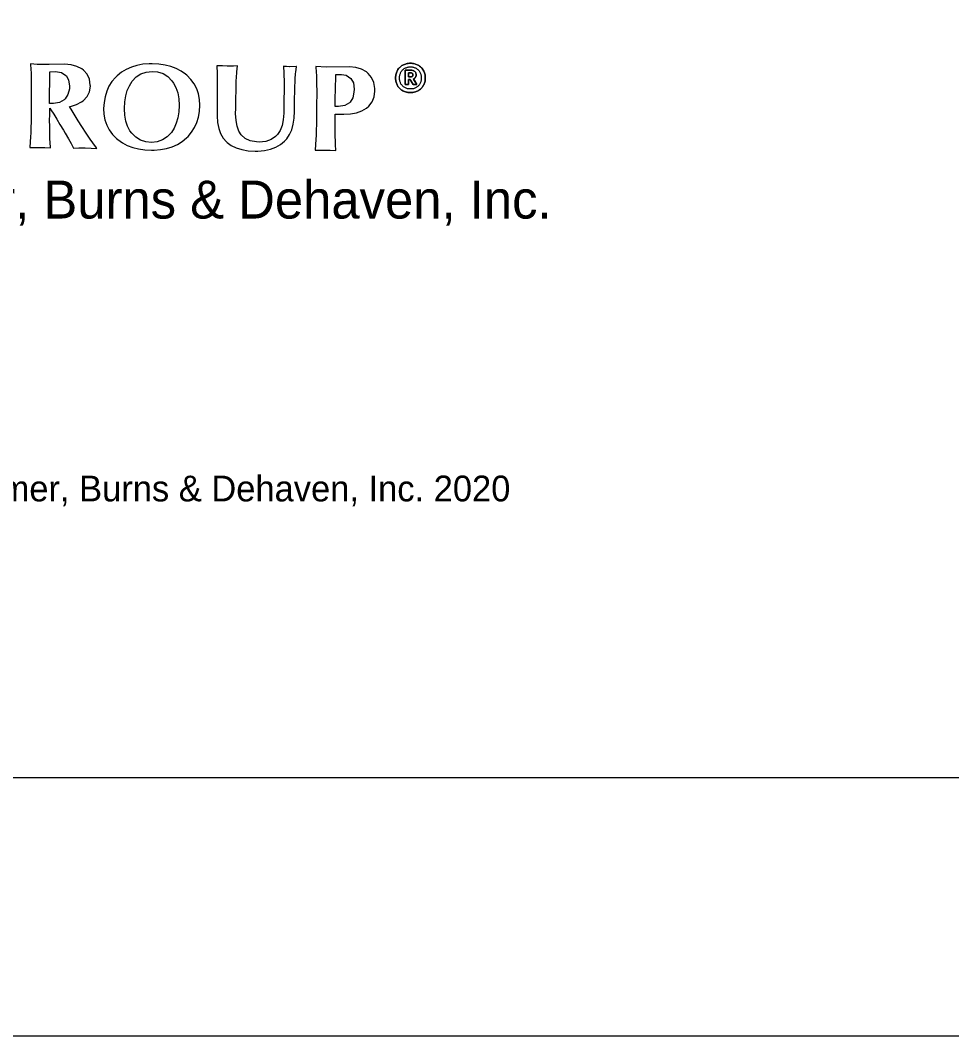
# Model space of a CAD drawing. Extents: x 0 to 34, y -6.2 to 22.
# Drawn here: x 9.131 to 10.937, y 0 to 1.969 of the extents above; entities that cross this region are included whole.
import ezdxf

# ---------------------------------------------------------------- set-up
doc = ezdxf.new("R2010")
doc.units = 0
for name, color, linetype in [('SC_Shading2', 7, 'Continuous'), ('SH_Border', 7, 'Continuous'), ('SH_Cut_Line', 7, 'Continuous'), ('SH_Data', 7, 'Continuous'), ('SH_Text', 7, 'Continuous')]:
    doc.layers.add(name, color=color, linetype=linetype)

msp = doc.modelspace()

# ---------------------------------------------------------------- linework, layer by layer
at = {"layer": 'SH_Border'}
msp.add_lwpolyline([(2, 21.5), (33.5, 21.5), (33.5, 0.5), (2, 0.5)], close=True, dxfattribs=at)
at = {"layer": 'SH_Cut_Line'}
msp.add_lwpolyline([(0, 0), (34, 0), (34, 22), (0, 22)], close=True, dxfattribs=at)
at = {"layer": 'SH_Data'}
for points in [[(9.893, 1.855), (9.8998, 1.8443), (9.8928, 1.8443), (9.8868, 1.8542), (9.8834, 1.8542), (9.8834, 1.8443), (9.8773, 1.8443), (9.8773, 1.8718), (9.8888, 1.8718)], [(9.888, 1.8669), (9.8834, 1.8669), (9.8834, 1.8589), (9.8869, 1.8589)]]:
    msp.add_lwpolyline(points, dxfattribs=at)
for points in [[(9.8873, 1.8287), (9.8831, 1.8287), (9.8793, 1.8294), (9.8758, 1.8307), (9.8723, 1.8321), (9.8692, 1.834), (9.8667, 1.8365), (9.8641, 1.839), (9.8621, 1.842), (9.8607, 1.8455), (9.8593, 1.8489), (9.8586, 1.8528), (9.8586, 1.857), (9.8586, 1.8613), (9.8593, 1.8651), (9.8607, 1.8686), (9.8621, 1.8721), (9.8641, 1.8751), (9.8667, 1.8776), (9.8692, 1.88), (9.8723, 1.882), (9.8758, 1.8834), (9.8793, 1.8847), (9.8831, 1.8854), (9.8873, 1.8854), (9.8914, 1.8854), (9.8952, 1.8847), (9.8987, 1.8834), (9.9022, 1.882), (9.9053, 1.88), (9.9078, 1.8776), (9.9104, 1.8751), (9.9124, 1.8721), (9.9138, 1.8686), (9.9152, 1.8651), (9.916, 1.8613), (9.916, 1.857), (9.916, 1.8528), (9.9152, 1.8489), (9.9138, 1.8455), (9.9124, 1.842), (9.9104, 1.839), (9.9078, 1.8365), (9.9053, 1.834), (9.9022, 1.8321), (9.8987, 1.8307), (9.8952, 1.8294), (9.8914, 1.8287), (9.8873, 1.8287)], [(9.8873, 1.8287), (9.8831, 1.8287), (9.8793, 1.8294), (9.8758, 1.8307), (9.8723, 1.8321), (9.8692, 1.834), (9.8667, 1.8365), (9.8641, 1.839), (9.8621, 1.842), (9.8607, 1.8455), (9.8593, 1.8489), (9.8586, 1.8528), (9.8586, 1.857), (9.8586, 1.8613), (9.8593, 1.8651), (9.8607, 1.8686), (9.8621, 1.8721), (9.8641, 1.8751), (9.8667, 1.8776), (9.8692, 1.88), (9.8723, 1.882), (9.8758, 1.8834), (9.8793, 1.8847), (9.8831, 1.8854), (9.8873, 1.8854), (9.8895, 1.8854), (9.8917, 1.8852), (9.8938, 1.8848)], [(9.8873, 1.8356), (9.8904, 1.8356), (9.8932, 1.8361), (9.8958, 1.8372), (9.8983, 1.8382), (9.9005, 1.8397), (9.9024, 1.8416), (9.9042, 1.8435), (9.9057, 1.8457), (9.9067, 1.8483), (9.9078, 1.8509), (9.9083, 1.8538), (9.9083, 1.857), (9.9083, 1.8602), (9.9078, 1.8631), (9.9067, 1.8657), (9.9057, 1.8684), (9.9042, 1.8706), (9.9024, 1.8725), (9.9005, 1.8744), (9.8983, 1.8759), (9.8958, 1.8769), (9.8932, 1.878), (9.8904, 1.8785), (9.8873, 1.8785), (9.8842, 1.8785), (9.8814, 1.878), (9.8788, 1.8769), (9.8762, 1.8759), (9.874, 1.8744), (9.8722, 1.8725), (9.8703, 1.8706), (9.8689, 1.8684), (9.8678, 1.8657), (9.8668, 1.8631), (9.8662, 1.8602), (9.8662, 1.857), (9.8662, 1.8538), (9.8668, 1.8509), (9.8678, 1.8483), (9.8689, 1.8457), (9.8703, 1.8435), (9.8722, 1.8416), (9.874, 1.8397), (9.8762, 1.8382), (9.8788, 1.8372), (9.8814, 1.8361), (9.8842, 1.8356), (9.8873, 1.8356)], [(9.8873, 1.8356), (9.8904, 1.8356), (9.8932, 1.8361), (9.8958, 1.8372), (9.8983, 1.8382), (9.9005, 1.8397), (9.9024, 1.8416), (9.9042, 1.8435), (9.9057, 1.8457), (9.9067, 1.8483), (9.9078, 1.8509), (9.9083, 1.8538), (9.9083, 1.857), (9.9083, 1.8602), (9.9078, 1.8631), (9.9067, 1.8657), (9.9057, 1.8684), (9.9042, 1.8706), (9.9024, 1.8725), (9.9005, 1.8744), (9.8983, 1.8759), (9.8958, 1.8769), (9.8932, 1.878), (9.8904, 1.8785), (9.8873, 1.8785), (9.8842, 1.8785), (9.8814, 1.878), (9.8788, 1.8769), (9.8762, 1.8759), (9.874, 1.8744), (9.8722, 1.8725), (9.8703, 1.8706), (9.8689, 1.8684), (9.8678, 1.8657), (9.8668, 1.8631), (9.8662, 1.8602), (9.8662, 1.857), (9.8662, 1.8538), (9.8668, 1.8509), (9.8678, 1.8483), (9.8689, 1.8457), (9.8703, 1.8435), (9.8722, 1.8416), (9.874, 1.8397), (9.8762, 1.8382), (9.8788, 1.8372), (9.8814, 1.8361), (9.8842, 1.8356), (9.8873, 1.8356)], [(9.8773, 1.8718), (9.8773, 1.8718), (9.8888, 1.8718), (9.8888, 1.8718), (9.8915, 1.8718), (9.8938, 1.8711), (9.8956, 1.8695), (9.8973, 1.868), (9.8982, 1.8659), (9.8982, 1.8633), (9.8982, 1.8612), (9.8977, 1.8594), (9.8968, 1.8581), (9.8958, 1.8567), (9.8946, 1.8556), (9.893, 1.855), (9.893, 1.855), (9.8998, 1.8443), (9.8998, 1.8443), (9.8998, 1.8443), (9.8928, 1.8443), (9.8928, 1.8443), (9.8928, 1.8443), (9.8868, 1.8542), (9.8868, 1.8542), (9.8868, 1.8542), (9.8834, 1.8542), (9.8834, 1.8542), (9.8834, 1.8542), (9.8834, 1.8443), (9.8834, 1.8443), (9.8834, 1.8443), (9.8773, 1.8443), (9.8773, 1.8443), (9.8773, 1.8443), (9.8773, 1.8718), (9.8773, 1.8718)], [(9.8938, 1.8848), (9.8955, 1.8845), (9.8971, 1.884), (9.8987, 1.8834), (9.9022, 1.882), (9.9053, 1.88), (9.9078, 1.8776), (9.9104, 1.8751), (9.9124, 1.8721), (9.9138, 1.8686), (9.9152, 1.8651), (9.916, 1.8613), (9.916, 1.857), (9.916, 1.8528), (9.9152, 1.8489), (9.9138, 1.8455), (9.9124, 1.842), (9.9104, 1.839), (9.9078, 1.8365), (9.9053, 1.834), (9.9022, 1.8321), (9.8987, 1.8307), (9.8952, 1.8294), (9.8914, 1.8287), (9.8873, 1.8287)], [(9.8888, 1.8718), (9.8915, 1.8718), (9.8938, 1.8711), (9.8956, 1.8695), (9.8973, 1.868), (9.8982, 1.8659), (9.8982, 1.8633), (9.8982, 1.8612), (9.8977, 1.8594), (9.8968, 1.8581), (9.8958, 1.8567), (9.8946, 1.8556), (9.893, 1.855)], [(9.8869, 1.8589), (9.8885, 1.8589), (9.8897, 1.8592), (9.8907, 1.8598), (9.8916, 1.8603), (9.892, 1.8615), (9.892, 1.8632), (9.892, 1.8645), (9.8917, 1.8655), (9.8909, 1.866), (9.8902, 1.8666), (9.8892, 1.8669), (9.888, 1.8669), (9.888, 1.8669), (9.8834, 1.8669), (9.8834, 1.8669), (9.8834, 1.8669), (9.8834, 1.8589), (9.8834, 1.8589), (9.8834, 1.8589), (9.8869, 1.8589), (9.8869, 1.8589)], [(9.8869, 1.8589), (9.8885, 1.8589), (9.8897, 1.8592), (9.8907, 1.8598), (9.8916, 1.8603), (9.892, 1.8615), (9.892, 1.8632), (9.892, 1.8645), (9.8917, 1.8655), (9.8909, 1.866), (9.8902, 1.8666), (9.8892, 1.8669), (9.888, 1.8669)]]:
    msp.add_open_spline(points, degree=3, dxfattribs=at)
at = {"layer": 'SH_Text'}
for points in [[(9.1878, 1.7863), (9.1881, 1.7984), (9.1901, 1.7953), (9.1956, 1.7865), (9.2014, 1.7771), (9.2077, 1.7669), (9.2143, 1.756), (9.2179, 1.7497), (9.2241, 1.7391), (9.2295, 1.7296), (9.234, 1.7209), (9.244, 1.7213), (9.2566, 1.7213), (9.2681, 1.721), (9.2792, 1.7205), (9.2783, 1.7217), (9.2713, 1.731), (9.2661, 1.7384), (9.2587, 1.7497), (9.2499, 1.7631), (9.2433, 1.7736), (9.237, 1.7836), (9.2313, 1.793), (9.2263, 1.8015), (9.2282, 1.8019), (9.2399, 1.8054), (9.2496, 1.8105), (9.253, 1.8129), (9.2605, 1.8208), (9.265, 1.8303), (9.2666, 1.8413), (9.2665, 1.8432), (9.265, 1.8545), (9.2606, 1.8642), (9.2534, 1.8721), (9.2499, 1.8748), (9.2404, 1.8795), (9.2293, 1.8825), (9.2162, 1.8835), (9.1869, 1.8831), (9.1638, 1.8834), (9.1505, 1.8841), (9.1515, 1.8729), (9.1516, 1.8677), (9.1521, 1.8551), (9.152, 1.8486), (9.152, 1.838), (9.1521, 1.8269), (9.1521, 1.8151), (9.152, 1.8029), (9.1519, 1.7951), (9.1517, 1.7833), (9.1516, 1.772), (9.1513, 1.7612), (9.1511, 1.7509), (9.1507, 1.7429), (9.1502, 1.7331), (9.149, 1.722), (9.1568, 1.7222), (9.1693, 1.7222), (9.1782, 1.7222), (9.1895, 1.7216), (9.1885, 1.7328), (9.1883, 1.738), (9.1879, 1.7506), (9.188, 1.7533), (9.1878, 1.7637), (9.1877, 1.7747), (9.1878, 1.7863)], [(9.1515, 1.8729), (9.1516, 1.8677), (9.1521, 1.8551), (9.152, 1.8486), (9.152, 1.838), (9.1521, 1.8269), (9.1521, 1.8151), (9.152, 1.8029), (9.1519, 1.7951), (9.1517, 1.7833), (9.1516, 1.772), (9.1513, 1.7612), (9.1511, 1.7509), (9.1507, 1.7429), (9.1502, 1.7331), (9.1502, 1.7331)], [(9.1638, 1.8834), (9.1505, 1.8841)], [(9.1505, 1.8841), (9.1515, 1.8729)], [(9.2162, 1.8835), (9.1869, 1.8831), (9.1638, 1.8834)], [(9.2293, 1.8825), (9.2162, 1.8835)], [(9.2399, 1.8054), (9.2496, 1.8105), (9.253, 1.8129), (9.2605, 1.8208), (9.265, 1.8303), (9.2666, 1.8413), (9.2665, 1.8432), (9.265, 1.8545), (9.2606, 1.8642), (9.2534, 1.8721), (9.2499, 1.8748), (9.2404, 1.8795), (9.2293, 1.8825)], [(9.4791, 1.8041), (9.4784, 1.8151), (9.4764, 1.8259), (9.4731, 1.8362), (9.4682, 1.8456), (9.4618, 1.8542), (9.454, 1.8621), (9.4514, 1.8642), (9.4427, 1.8704), (9.4332, 1.8754), (9.4227, 1.8793), (9.4114, 1.8821), (9.3994, 1.8839), (9.3865, 1.8846), (9.381, 1.8845), (9.3687, 1.8836), (9.357, 1.8814), (9.3463, 1.8781), (9.3363, 1.8736), (9.3271, 1.868), (9.3185, 1.8611), (9.3152, 1.8579), (9.3083, 1.8498), (9.3027, 1.8408), (9.2983, 1.8312), (9.2951, 1.8206), (9.2931, 1.8095), (9.2924, 1.7975), (9.2929, 1.7866), (9.2949, 1.7756), (9.2983, 1.7653), (9.3033, 1.7561), (9.3096, 1.7474), (9.3174, 1.7396), (9.3201, 1.7375), (9.3288, 1.7313), (9.3382, 1.7263), (9.3487, 1.7224), (9.36, 1.7196), (9.372, 1.7177), (9.3849, 1.7171), (9.3906, 1.7171), (9.4029, 1.7182), (9.4145, 1.7203), (9.4253, 1.7236), (9.4353, 1.7281), (9.4445, 1.7338), (9.4529, 1.7406), (9.4561, 1.7437), (9.463, 1.7518), (9.4687, 1.7608), (9.4731, 1.7704), (9.4763, 1.7809), (9.4782, 1.7921), (9.4791, 1.8041)], [(9.3865, 1.8846), (9.381, 1.8845), (9.3687, 1.8836), (9.357, 1.8814), (9.3463, 1.8781), (9.3363, 1.8736), (9.3271, 1.868), (9.3185, 1.8611), (9.3152, 1.8579), (9.3083, 1.8498), (9.3027, 1.8408), (9.2983, 1.8312), (9.2951, 1.8206), (9.2931, 1.8095), (9.2924, 1.7975), (9.2929, 1.7866), (9.2949, 1.7756), (9.2983, 1.7653), (9.3033, 1.7561), (9.3096, 1.7474), (9.3174, 1.7396), (9.3201, 1.7375), (9.3288, 1.7313)], [(9.3288, 1.7313), (9.3382, 1.7263), (9.3487, 1.7224), (9.36, 1.7196), (9.372, 1.7177), (9.3849, 1.7171), (9.3906, 1.7171), (9.4029, 1.7182), (9.4145, 1.7203), (9.4253, 1.7236), (9.4353, 1.7281), (9.4445, 1.7338), (9.4529, 1.7406), (9.4561, 1.7437), (9.463, 1.7518), (9.4687, 1.7608), (9.4731, 1.7704), (9.4763, 1.7809), (9.4782, 1.7921), (9.4791, 1.8041), (9.4784, 1.8151), (9.4764, 1.8259), (9.4731, 1.8362), (9.4682, 1.8456), (9.4618, 1.8542), (9.454, 1.8621), (9.4514, 1.8642), (9.4427, 1.8704)], [(9.3288, 1.7313), (9.3382, 1.7263), (9.3487, 1.7224), (9.36, 1.7196), (9.372, 1.7177), (9.3849, 1.7171), (9.3906, 1.7171), (9.4029, 1.7182), (9.4145, 1.7203), (9.4253, 1.7236), (9.4353, 1.7281), (9.4445, 1.7338), (9.4529, 1.7406), (9.4561, 1.7437), (9.463, 1.7518), (9.4687, 1.7608), (9.4731, 1.7704), (9.4763, 1.7809), (9.4782, 1.7921), (9.4791, 1.8041), (9.4784, 1.8151), (9.4764, 1.8259), (9.4731, 1.8362), (9.4682, 1.8456), (9.4618, 1.8542), (9.454, 1.8621), (9.4514, 1.8642), (9.4427, 1.8704)], [(9.4427, 1.8704), (9.4332, 1.8754), (9.4227, 1.8793), (9.4114, 1.8821), (9.3994, 1.8839), (9.3865, 1.8846)], [(9.5489, 1.8192), (9.5491, 1.8305), (9.5494, 1.8412), (9.5496, 1.8514), (9.55, 1.8577), (9.5505, 1.8679), (9.5507, 1.8691), (9.552, 1.8804), (9.5442, 1.8801), (9.5318, 1.88), (9.523, 1.8802), (9.5117, 1.8807), (9.5118, 1.8788), (9.5126, 1.8678), (9.5127, 1.8639), (9.5128, 1.8518), (9.5126, 1.798), (9.5124, 1.7833), (9.5134, 1.7706), (9.5155, 1.7593), (9.5191, 1.7493), (9.5241, 1.7405), (9.5306, 1.7332), (9.5319, 1.7318), (9.54, 1.726), (9.5493, 1.7214), (9.5601, 1.718), (9.5724, 1.716), (9.586, 1.7153), (9.5916, 1.7152), (9.6045, 1.7164), (9.616, 1.7189), (9.6264, 1.7226), (9.6354, 1.7278), (9.643, 1.7342), (9.6475, 1.7391), (9.6528, 1.7474), (9.6571, 1.7567), (9.66, 1.7673), (9.6619, 1.7792), (9.6625, 1.7923), (9.6625, 1.7967), (9.6627, 1.8064), (9.6628, 1.8181), (9.6631, 1.8294), (9.6633, 1.8401), (9.6637, 1.8504), (9.6639, 1.8548), (9.6646, 1.8654), (9.6649, 1.8679), (9.6664, 1.8793), (9.6658, 1.8793), (9.6533, 1.8788), (9.6412, 1.8795), (9.6419, 1.8675), (9.642, 1.8629), (9.6422, 1.8506), (9.642, 1.7968), (9.6419, 1.7913), (9.6419, 1.7888), (9.6408, 1.7761), (9.6384, 1.765), (9.6346, 1.7554), (9.6295, 1.7476), (9.6259, 1.7436), (9.6171, 1.7374), (9.6066, 1.734), (9.5943, 1.7327), (9.5888, 1.7331), (9.5768, 1.7353), (9.567, 1.7398), (9.5594, 1.7466), (9.5547, 1.7539), (9.5512, 1.7634), (9.5491, 1.7748), (9.5484, 1.788), (9.5485, 1.7978), (9.5486, 1.8074), (9.5489, 1.8192)], [(9.5318, 1.88), (9.523, 1.8802), (9.5117, 1.8807)], [(9.5117, 1.8807), (9.5118, 1.8788)], [(9.5118, 1.8788), (9.5126, 1.8678), (9.5127, 1.8639), (9.5128, 1.8518), (9.5126, 1.798), (9.5125, 1.7852), (9.5124, 1.7833), (9.5134, 1.7706), (9.5155, 1.7593), (9.5191, 1.7493), (9.5241, 1.7405), (9.5306, 1.7332)], [(9.5306, 1.7332), (9.5319, 1.7318), (9.54, 1.726), (9.5493, 1.7214), (9.5601, 1.718), (9.5724, 1.716), (9.586, 1.7153), (9.5916, 1.7152), (9.6045, 1.7164), (9.616, 1.7189), (9.6264, 1.7226), (9.6354, 1.7278), (9.643, 1.7342), (9.6475, 1.7391), (9.6528, 1.7474), (9.6571, 1.7567), (9.66, 1.7673), (9.6619, 1.7792), (9.6625, 1.7923), (9.6625, 1.7967), (9.6627, 1.8064), (9.6628, 1.8181), (9.6631, 1.8294), (9.6633, 1.8401), (9.6637, 1.8504), (9.6639, 1.8548), (9.6646, 1.8654), (9.6649, 1.8679), (9.6664, 1.8793)], [(9.552, 1.8804), (9.5442, 1.8801), (9.5318, 1.88)], [(9.5943, 1.7327), (9.5888, 1.7331), (9.5768, 1.7353), (9.567, 1.7398), (9.5594, 1.7466), (9.5547, 1.7539), (9.5512, 1.7634), (9.5491, 1.7748), (9.5484, 1.788), (9.5485, 1.7978), (9.5486, 1.8074), (9.5489, 1.8192), (9.5491, 1.8305), (9.5494, 1.8412), (9.5496, 1.8514), (9.55, 1.8577), (9.5505, 1.8679), (9.5507, 1.8691), (9.552, 1.8804)], [(9.6413, 1.8787), (9.6419, 1.8675), (9.642, 1.8629), (9.6422, 1.8506), (9.642, 1.7968), (9.6419, 1.7913), (9.6419, 1.7888), (9.6408, 1.7761), (9.6384, 1.765), (9.6346, 1.7554), (9.6295, 1.7476), (9.6259, 1.7436), (9.6171, 1.7374), (9.6066, 1.734), (9.5943, 1.7327)], [(9.6537, 1.8788), (9.6529, 1.8788), (9.6411, 1.8796)], [(9.6411, 1.8796), (9.6413, 1.8787)], [(9.6664, 1.8793), (9.6658, 1.8793), (9.6537, 1.8788)], [(9.8064, 1.8021), (9.813, 1.8104), (9.8171, 1.8201), (9.8184, 1.8316), (9.8183, 1.8368), (9.8163, 1.8481), (9.8121, 1.8578), (9.8056, 1.8658), (9.8019, 1.8689), (9.7926, 1.8741), (9.7817, 1.8772), (9.7689, 1.8784), (9.724, 1.8782), (9.704, 1.879), (9.7048, 1.8678), (9.705, 1.8626), (9.7053, 1.85), (9.7054, 1.8434), (9.7055, 1.8329), (9.7055, 1.8218), (9.7054, 1.81), (9.7053, 1.7978), (9.7054, 1.79), (9.7051, 1.7782), (9.705, 1.7669), (9.7048, 1.7561), (9.7044, 1.7458), (9.704, 1.7378), (9.7035, 1.728), (9.7025, 1.7169), (9.7102, 1.7171), (9.7227, 1.7171), (9.7314, 1.7171), (9.7427, 1.7165), (9.7419, 1.7277), (9.7417, 1.7329), (9.7414, 1.7455), (9.7413, 1.7526), (9.7412, 1.7635), (9.7412, 1.7749), (9.7413, 1.7869), (9.756, 1.7865), (9.7581, 1.7865), (9.7712, 1.7873), (9.7829, 1.7895), (9.7931, 1.7932), (9.8019, 1.7981), (9.8064, 1.8021)], [(9.704, 1.879), (9.7048, 1.8678), (9.705, 1.8626), (9.7053, 1.85), (9.7054, 1.8434), (9.7055, 1.8329), (9.7055, 1.8218), (9.7054, 1.81), (9.7053, 1.7978), (9.7054, 1.79), (9.7051, 1.7782), (9.705, 1.7669), (9.7048, 1.7561), (9.7044, 1.7458), (9.704, 1.7378), (9.7035, 1.728), (9.7035, 1.728)], [(9.724, 1.8782), (9.704, 1.879)], [(9.7689, 1.8784), (9.724, 1.8782)], [(9.7817, 1.8772), (9.7689, 1.8784)], [(9.8056, 1.8658), (9.8019, 1.8689), (9.7926, 1.8741), (9.7817, 1.8772)], [(9.1876, 1.8077), (9.1881, 1.8687), (9.1993, 1.8695), (9.2104, 1.8678), (9.2193, 1.862), (9.2196, 1.8619), (9.2245, 1.8531), (9.2262, 1.8413), (9.2259, 1.836), (9.2231, 1.8252), (9.2175, 1.8164), (9.2159, 1.8148), (9.2066, 1.8091), (9.195, 1.8073), (9.1876, 1.8077)], [(9.195, 1.8073), (9.1876, 1.8077), (9.1881, 1.8687), (9.1993, 1.8695)], [(9.1993, 1.8695), (9.2104, 1.8678), (9.2193, 1.862), (9.2196, 1.8619), (9.2245, 1.8531), (9.2262, 1.8413), (9.2259, 1.836), (9.2231, 1.8252), (9.2175, 1.8164), (9.2159, 1.8148), (9.2066, 1.8091), (9.195, 1.8073)], [(9.3335, 1.8106), (9.3354, 1.8222), (9.3383, 1.8327), (9.3424, 1.842), (9.3477, 1.8505), (9.3555, 1.8589), (9.3646, 1.8649), (9.3748, 1.8685), (9.3864, 1.8696), (9.3969, 1.8686), (9.4076, 1.8654), (9.4169, 1.8596), (9.4248, 1.8517), (9.428, 1.8472), (9.4327, 1.8382), (9.4362, 1.8281), (9.438, 1.8166), (9.4387, 1.804), (9.4379, 1.7912), (9.436, 1.7795), (9.4331, 1.7691), (9.429, 1.7597), (9.4239, 1.7514), (9.4237, 1.7512), (9.4159, 1.7427), (9.4068, 1.7367), (9.3965, 1.7332), (9.3851, 1.732), (9.3745, 1.733), (9.364, 1.7363), (9.3547, 1.7419), (9.3468, 1.7499), (9.3434, 1.7544), (9.3387, 1.7633), (9.3352, 1.7735), (9.3333, 1.7849), (9.3328, 1.7977), (9.3335, 1.8106)], [(9.3851, 1.732), (9.3745, 1.733), (9.364, 1.7363), (9.3547, 1.7419), (9.3468, 1.7499), (9.3434, 1.7544), (9.3387, 1.7633), (9.3352, 1.7735), (9.3333, 1.7849), (9.3328, 1.7974), (9.3328, 1.798), (9.3335, 1.8106), (9.3354, 1.8222), (9.3383, 1.8327), (9.3424, 1.842), (9.3477, 1.8505), (9.3477, 1.8505), (9.3555, 1.8589), (9.3646, 1.8649), (9.3748, 1.8685), (9.3864, 1.8696)], [(9.3864, 1.8696), (9.3969, 1.8686), (9.4076, 1.8654), (9.4169, 1.8596), (9.4248, 1.8517), (9.428, 1.8472), (9.4327, 1.8382), (9.4362, 1.8281), (9.438, 1.8166), (9.4386, 1.8042), (9.4386, 1.8039), (9.4379, 1.7912), (9.436, 1.7795), (9.4331, 1.7691), (9.429, 1.7597), (9.4239, 1.7514), (9.4237, 1.7512), (9.4159, 1.7427), (9.4068, 1.7367), (9.3965, 1.7332), (9.3851, 1.732)], [(9.3864, 1.8696), (9.3969, 1.8686), (9.4076, 1.8654), (9.4169, 1.8596), (9.4248, 1.8517), (9.428, 1.8472), (9.4327, 1.8382), (9.4362, 1.8281), (9.438, 1.8166), (9.4386, 1.8042), (9.4386, 1.8039), (9.4379, 1.7912), (9.436, 1.7795), (9.4331, 1.7691), (9.429, 1.7597), (9.4239, 1.7514), (9.4237, 1.7512), (9.4159, 1.7427), (9.4068, 1.7367), (9.3965, 1.7332), (9.3851, 1.732)], [(9.7536, 1.8635), (9.7629, 1.8621), (9.7718, 1.8562), (9.7766, 1.8474), (9.7782, 1.8355), (9.7778, 1.8297), (9.7753, 1.8187), (9.7702, 1.8103), (9.7691, 1.809), (9.76, 1.8034), (9.7481, 1.8016), (9.7414, 1.8015)], [(9.7414, 1.8015), (9.7415, 1.8082), (9.7416, 1.8204), (9.7419, 1.832), (9.7421, 1.843), (9.7424, 1.8535), (9.7426, 1.8635), (9.7536, 1.8635), (9.7629, 1.8621), (9.7718, 1.8562), (9.7766, 1.8474), (9.7782, 1.8355), (9.7778, 1.8297), (9.7753, 1.8187), (9.7702, 1.8103), (9.7691, 1.809), (9.76, 1.8034), (9.7481, 1.8016), (9.7414, 1.8015)], [(9.7536, 1.8635), (9.7629, 1.8621), (9.7718, 1.8562), (9.7766, 1.8474), (9.7782, 1.8355), (9.7778, 1.8297), (9.7753, 1.8187), (9.7702, 1.8103), (9.7691, 1.809), (9.76, 1.8034), (9.7481, 1.8016), (9.7414, 1.8015)], [(9.7414, 1.8015), (9.7415, 1.8082), (9.7416, 1.8204), (9.7419, 1.832), (9.7421, 1.843), (9.7424, 1.8535), (9.7426, 1.8635), (9.7536, 1.8635)], [(9.8019, 1.7981), (9.8064, 1.8021), (9.813, 1.8104), (9.8171, 1.8201), (9.8184, 1.8316), (9.8183, 1.8368), (9.8163, 1.8481), (9.8121, 1.8578), (9.8056, 1.8658)], [(9.8019, 1.7981), (9.8064, 1.8021), (9.813, 1.8104), (9.8171, 1.8201), (9.8184, 1.8316), (9.8183, 1.8368), (9.8163, 1.8481), (9.8121, 1.8578), (9.8056, 1.8658)], [(9.1693, 1.7222), (9.1782, 1.7222), (9.1895, 1.7216), (9.1895, 1.7216), (9.1885, 1.7328), (9.1883, 1.738), (9.1879, 1.7506), (9.188, 1.7533), (9.1878, 1.7637), (9.1877, 1.7747), (9.1878, 1.7863), (9.1881, 1.7984)], [(9.1881, 1.7984), (9.1901, 1.7953), (9.1956, 1.7865), (9.2014, 1.7771), (9.2077, 1.7669), (9.2143, 1.756), (9.2179, 1.7497), (9.2241, 1.7391), (9.2295, 1.7296), (9.234, 1.7209), (9.244, 1.7213), (9.2566, 1.7213)], [(9.2263, 1.8015), (9.2282, 1.8019), (9.2399, 1.8054)], [(9.2783, 1.7217), (9.2713, 1.731), (9.2661, 1.7384), (9.2587, 1.7497), (9.2499, 1.7631), (9.2433, 1.7736), (9.237, 1.7836), (9.2313, 1.793), (9.2263, 1.8015)], [(9.7712, 1.7873), (9.7829, 1.7895), (9.7931, 1.7932), (9.8019, 1.7981)], [(9.7227, 1.7171), (9.7314, 1.7171), (9.7427, 1.7165), (9.7427, 1.7165), (9.7419, 1.7277), (9.7417, 1.7329), (9.7414, 1.7455), (9.7413, 1.7526), (9.7412, 1.7635), (9.7412, 1.7749), (9.7413, 1.7869)], [(9.7413, 1.7869), (9.756, 1.7865), (9.7581, 1.7865), (9.7712, 1.7873)], [(9.7413, 1.7869), (9.756, 1.7865), (9.7581, 1.7865), (9.7712, 1.7873)], [(9.1502, 1.7331), (9.149, 1.722), (9.1568, 1.7222), (9.1693, 1.7222)], [(9.2566, 1.7213), (9.2681, 1.721), (9.2792, 1.7205), (9.2783, 1.7217)], [(9.2566, 1.7213), (9.2681, 1.721), (9.2792, 1.7205), (9.2783, 1.7217)], [(9.7035, 1.728), (9.7025, 1.7169), (9.7102, 1.7171), (9.7227, 1.7171)]]:
    msp.add_lwpolyline(points, dxfattribs=at)

# ---------------------------------------------------------------- texts
at = {"layer": 'SC_Shading2'}
msp.add_text('Glaus, Pyle, Schomer, Burns & Dehaven, Inc.', height=0.073658, rotation=360, dxfattribs=at).set_placement((8.1683, 1.5844))
at = {"layer": 'SH_Data'}
msp.add_text('Copyright: Glaus, Pyle, Schomer, Burns & Dehaven, Inc. 2020', height=0.05, rotation=360, dxfattribs=at).set_placement((8.2378, 1.036))

doc.saveas('drawing.dxf')
